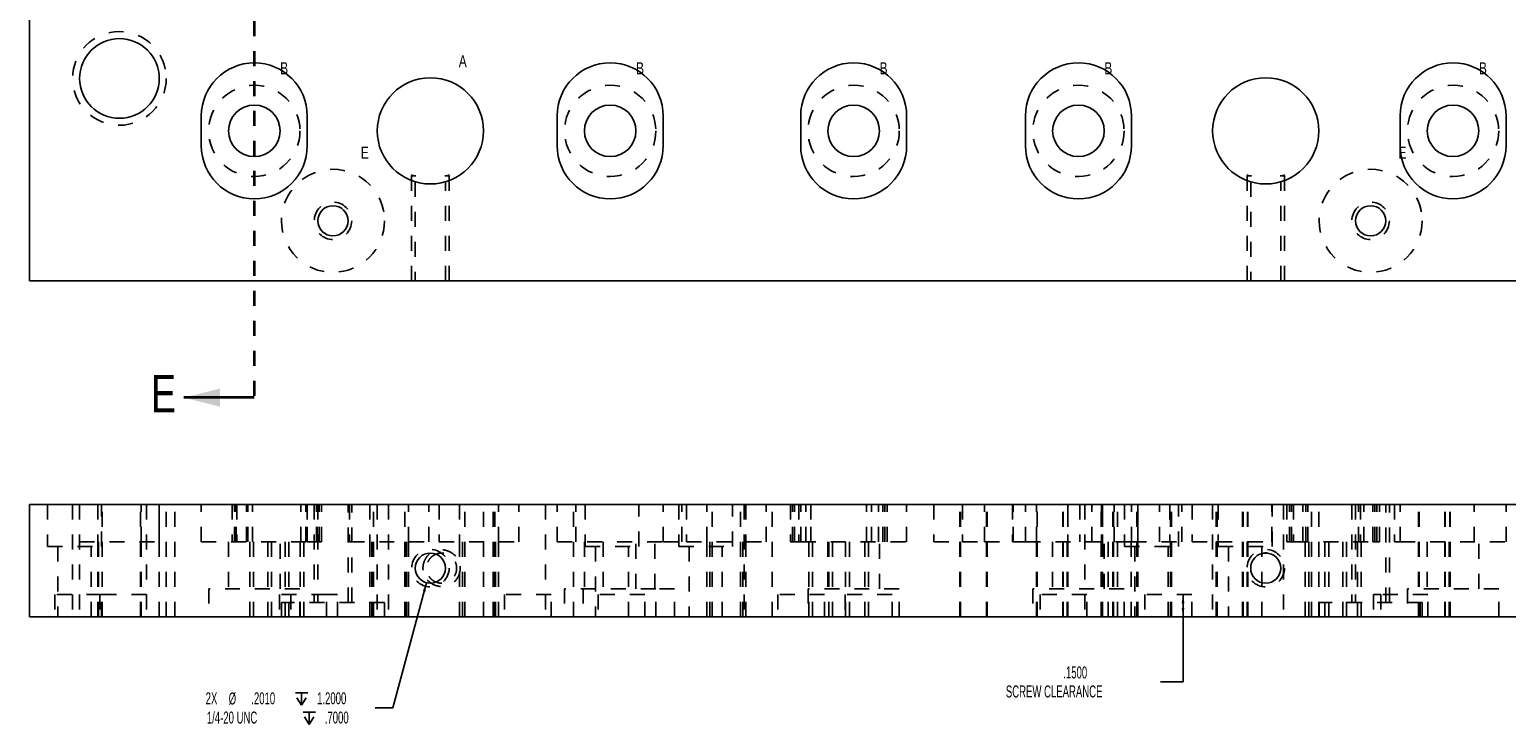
# Model space of a CAD drawing. Header units: inches. Extents: x 1880 to 2363, y -453 to -54.
# Tile 1002 of 1056: x 2223.32 to 2233.18, y -301.17 to -296.52. Entities that reach past the tile are written whole.
import ezdxf

# ---------------------------------------------------------------- set-up
doc = ezdxf.new("R2010")
doc.units = ezdxf.units.IN
doc.header["$LTSCALE"] = 0.5
doc.header["$MEASUREMENT"] = 0
doc.linetypes.add('HIDDEN', pattern=[0.225, 0.15, -0.075])
doc.linetypes.add('PHANTOM', pattern=[0.25, 0.125, -0.025, 0.025, -0.025, 0.025, -0.025])
for name, color, linetype in [('SID-M-D', 42, 'Continuous'), ('SID-M-H', 4, 'HIDDEN'), ('SID-M-S', 105, 'Continuous')]:
    doc.layers.add(name, color=color, linetype=linetype)
doc.styles.add('SLDTEXTSTYLE0', font='TXT', dxfattribs={"width": 0.595745})

# ---------------------------------------------------------------- blocks, each defined once
blk = doc.blocks.new('SW_SYMBOL_HOLE_DEPTH')
at = {"layer": 'SID-M-D', "color": 0}
for p, q in [((0, 34.4), (31.5, 34.4)), ((3.9, 21.9), (15.7, 3)), ((15.7, 34.4), (15.7, 3)), ((27.6, 21.9), (15.7, 3))]:
    blk.add_line(p, q, dxfattribs=at)

msp = doc.modelspace()

# ---------------------------------------------------------------- linework, layer by layer
at = {"color": 7, "linetype": 'PHANTOM', "lineweight": 35}
msp.add_line((2224.8197, -294.65913), (2224.8197, -298.97186), dxfattribs=at)
at = {"color": 7, "linetype": 'Continuous', "lineweight": 35}
msp.add_line((2224.8197, -298.97186), (2224.3497, -298.97186), dxfattribs=at)
msp.add_solid([(2224.3497, -298.97186), (2224.5897, -299.03186), (2224.5897, -298.91186)], dxfattribs=at)
at = {"layer": 'SID-M-D'}
for p, q in [((2225.96869, -300.20657), (2225.74473, -301.04242)), ((2231.01766, -300.43449), (2231.01766, -300.28449)), ((2231.01766, -300.86851), (2231.01766, -300.43449)), ((2230.86766, -300.86851), (2231.01766, -300.86851)), ((2225.74473, -301.04242), (2225.62598, -301.04242))]:
    msp.add_line(p, q, dxfattribs=at)
for points in [[(2225.96869, -300.20657), (2225.94425, -300.26214), (2225.96208, -300.26691)], [(2231.01766, -300.28449), (2231.00843, -300.34449), (2231.02689, -300.34449)], [(2231.01766, -300.43449), (2231.02689, -300.37449), (2231.00843, -300.37449)]]:
    msp.add_solid(points, dxfattribs=at)
at = {"layer": 'SID-M-H'}
for p, q in [((2225.87538, -297.48334), (2225.8697, -297.49186)), ((2225.8697, -297.49186), (2225.8697, -298.19186)), ((2225.8697, -297.49186), (2225.87159, -297.49186)), ((2225.87559, -297.48302), (2225.87538, -297.48334)), ((2225.8942, -297.53198), (2225.8942, -298.19186)), ((2226.09062, -297.49186), (2226.10305, -297.49186)), ((2226.0952, -298.19186), (2226.0952, -297.53194)), ((2226.11403, -297.48334), (2226.11381, -297.48302)), ((2226.1197, -297.49186), (2226.11403, -297.48334)), ((2226.1197, -298.19186), (2226.1197, -297.49186)), ((2231.45038, -297.48334), (2231.4447, -297.49186)), ((2231.4447, -297.49186), (2231.4447, -298.19186)), ((2231.4447, -297.49186), (2231.44659, -297.49186)), ((2231.45059, -297.48302), (2231.45038, -297.48334)), ((2231.4692, -297.53198), (2231.4692, -298.19186)), ((2231.66562, -297.49186), (2231.67805, -297.49186)), ((2231.6702, -298.19186), (2231.6702, -297.53194)), ((2231.68903, -297.48334), (2231.68881, -297.48302)), ((2231.6947, -297.49186), (2231.68903, -297.48334)), ((2231.6947, -298.19186), (2231.6947, -297.49186)), ((2223.4402, -299.68449), (2223.4402, -299.96449)), ((2223.6072, -299.68449), (2223.6072, -300.43449)), ((2223.65405, -299.68449), (2223.65405, -300.43449)), ((2223.6542, -299.68449), (2223.6542, -299.93449)), ((2223.7747, -299.68449), (2223.7747, -299.93449)), ((2223.7992, -299.96449), (2223.7992, -299.68449)), ((2223.8047, -300.43449), (2223.8047, -299.68449)), ((2223.8047, -300.43449), (2223.8047, -299.68449)), ((2224.0597, -300.43449), (2224.0597, -299.68449)), ((2224.0597, -300.43449), (2224.0597, -299.68449)), ((2224.0647, -299.93449), (2224.0647, -299.68449)), ((2224.10095, -299.68449), (2224.10095, -300.43449)), ((2224.1852, -299.93449), (2224.1852, -299.68449)), ((2224.18535, -300.43449), (2224.18535, -299.68449)), ((2224.2322, -300.43449), (2224.2322, -299.68449)), ((2224.28845, -300.43449), (2224.28845, -299.68449)), ((2224.4662, -299.93449), (2224.4662, -299.68449)), ((2224.6722, -299.68449), (2224.6722, -299.93449)), ((2224.68748, -299.93449), (2224.68748, -299.68449)), ((2224.68748, -299.93449), (2224.68748, -299.68449)), ((2224.6997, -299.93449), (2224.6997, -299.68449)), ((2224.7042, -299.68449), (2224.7042, -299.93449)), ((2224.76704, -299.93449), (2224.76704, -299.68449)), ((2224.77565, -299.93449), (2224.77565, -299.68449)), ((2224.8084, -299.93449), (2224.8084, -299.68449)), ((2225.13101, -299.93449), (2225.13101, -299.68449)), ((2225.16376, -299.93449), (2225.16376, -299.68449)), ((2225.17237, -299.68449), (2225.17237, -299.93449)), ((2225.1732, -299.93449), (2225.1732, -299.68449)), ((2225.2197, -299.68449), (2225.2197, -300.33799)), ((2225.2352, -299.93449), (2225.2352, -299.68449)), ((2225.2397, -299.93449), (2225.2397, -299.68449)), ((2225.2442, -299.68449), (2225.2442, -300.33799)), ((2225.25193, -299.93449), (2225.25193, -299.68449)), ((2225.25193, -299.93449), (2225.25193, -299.68449)), ((2225.2672, -299.93449), (2225.2672, -299.68449)), ((2225.4452, -300.33799), (2225.4452, -299.68449)), ((2225.4542, -299.68449), (2225.4542, -299.93449)), ((2225.4697, -300.33799), (2225.4697, -299.68449)), ((2225.5897, -299.68449), (2225.5897, -299.93449)), ((2225.6147, -300.43449), (2225.6147, -299.68449)), ((2225.64037, -299.68449), (2225.64037, -300.43449)), ((2225.71537, -299.68449), (2225.71537, -300.43449)), ((2225.8247, -300.43449), (2225.8247, -299.68449)), ((2225.8497, -299.93449), (2225.8497, -299.68449)), ((2225.9852, -299.93449), (2225.9852, -299.68449)), ((2226.0542, -299.68449), (2226.0542, -299.93449)), ((2226.1897, -299.68449), (2226.1897, -299.93449)), ((2226.2247, -300.43449), (2226.2247, -299.68449)), ((2226.34903, -300.43449), (2226.34903, -299.68449)), ((2226.4147, -300.43449), (2226.4147, -299.68449)), ((2226.42403, -300.43449), (2226.42403, -299.68449)), ((2226.4497, -299.93449), (2226.4497, -299.68449)), ((2226.5852, -299.93449), (2226.5852, -299.68449)), ((2226.76345, -299.68449), (2226.76345, -300.43449)), ((2226.8412, -299.93449), (2226.8412, -299.68449)), ((2226.95095, -300.43449), (2226.95095, -299.68449)), ((2226.9662, -299.93449), (2226.9662, -299.68449)), ((2227.0277, -299.68449), (2227.0277, -299.96449)), ((2227.3867, -299.96449), (2227.3867, -299.68449)), ((2227.5482, -299.93449), (2227.5482, -299.68449)), ((2227.6527, -299.68449), (2227.6527, -299.96449)), ((2227.6732, -299.93449), (2227.6732, -299.68449)), ((2227.7042, -299.68449), (2227.7042, -299.93449)), ((2227.8397, -299.93449), (2227.8397, -299.68449)), ((2227.8747, -300.43449), (2227.8747, -299.68449)), ((2228.0117, -299.96449), (2228.0117, -299.68449)), ((2228.0647, -300.43449), (2228.0647, -299.68449)), ((2228.08845, -299.68449), (2228.08845, -300.43449)), ((2228.0997, -299.68449), (2228.0997, -299.93449)), ((2228.2352, -299.93449), (2228.2352, -299.68449)), ((2228.27595, -300.43449), (2228.27595, -299.68449)), ((2228.3972, -299.68449), (2228.3972, -299.93449)), ((2228.41248, -299.93449), (2228.41248, -299.68449)), ((2228.41248, -299.93449), (2228.41248, -299.68449)), ((2228.4247, -299.93449), (2228.4247, -299.68449)), ((2228.4542, -299.68449), (2228.4542, -299.93449)), ((2228.4662, -299.93449), (2228.4662, -299.68449)), ((2228.50065, -299.93449), (2228.50065, -299.68449)), ((2228.50065, -299.93449), (2228.50065, -299.68449)), ((2228.5334, -299.93449), (2228.5334, -299.68449)), ((2228.5334, -299.93449), (2228.5334, -299.68449)), ((2228.53426, -299.68449), (2228.53426, -299.93449)), ((2228.90515, -299.93449), (2228.90515, -299.68449)), ((2228.90601, -299.93449), (2228.90601, -299.68449)), ((2228.90601, -299.93449), (2228.90601, -299.68449)), ((2228.93876, -299.93449), (2228.93876, -299.68449)), ((2228.93876, -299.93449), (2228.93876, -299.68449)), ((2228.9852, -299.93449), (2228.9852, -299.68449)), ((2229.0147, -299.93449), (2229.0147, -299.68449)), ((2229.02693, -299.93449), (2229.02693, -299.68449)), ((2229.02693, -299.93449), (2229.02693, -299.68449)), ((2229.0422, -299.93449), (2229.0422, -299.68449)), ((2229.1732, -299.93449), (2229.1732, -299.68449)), ((2229.3542, -299.68449), (2229.3542, -299.93449)), ((2229.5282, -300.43449), (2229.5282, -299.68449)), ((2229.5332, -300.43449), (2229.5332, -299.68449)), ((2229.5332, -300.43449), (2229.5332, -299.68449)), ((2229.54578, -299.68449), (2229.54578, -299.93449)), ((2229.69363, -299.93449), (2229.69363, -299.68449)), ((2229.7062, -300.43449), (2229.7062, -299.68449)), ((2229.7062, -300.43449), (2229.7062, -299.68449)), ((2229.7112, -300.43449), (2229.7112, -299.68449)), ((2229.8792, -299.68449), (2229.8792, -299.93449)), ((2229.8852, -299.93449), (2229.8852, -299.68449)), ((2229.9662, -299.93449), (2229.9662, -299.68449)), ((2230.0397, -299.93449), (2230.0397, -299.68449)), ((2230.0447, -300.43449), (2230.0447, -299.68449)), ((2230.2147, -300.43449), (2230.2147, -299.68449)), ((2230.21824, -300.43449), (2230.21824, -299.68449)), ((2230.24824, -300.43449), (2230.24824, -299.68449)), ((2230.2497, -299.68449), (2230.2497, -299.93449)), ((2230.3292, -299.68449), (2230.3292, -299.93449)), ((2230.36345, -299.68449), (2230.36345, -300.43449)), ((2230.4102, -299.93449), (2230.4102, -299.68449)), ((2230.4722, -300.43449), (2230.4722, -299.68449)), ((2230.47425, -299.68449), (2230.47425, -299.93449)), ((2230.4792, -299.68449), (2230.4792, -299.93449)), ((2230.4797, -300.43449), (2230.4797, -299.68449)), ((2230.5497, -300.43449), (2230.5497, -299.68449)), ((2230.55095, -300.43449), (2230.55095, -299.68449)), ((2230.5547, -300.43449), (2230.5547, -299.68449)), ((2230.55926, -299.93449), (2230.55926, -299.68449)), ((2230.5797, -300.43449), (2230.5797, -299.68449)), ((2230.6277, -299.68449), (2230.6277, -299.96449)), ((2230.6732, -299.93449), (2230.6732, -299.68449)), ((2230.7097, -300.43449), (2230.7097, -299.68449)), ((2230.71516, -299.93449), (2230.71516, -299.68449)), ((2230.7172, -300.43449), (2230.7172, -299.68449)), ((2230.8602, -299.93449), (2230.8602, -299.68449)), ((2230.93015, -299.68449), (2230.93015, -299.93449)), ((2230.9347, -300.43449), (2230.9347, -299.68449)), ((2230.9347, -300.43449), (2230.9347, -299.68449)), ((2230.9397, -300.43449), (2230.9397, -299.68449)), ((2230.9867, -299.96449), (2230.9867, -299.68449)), ((2231.0102, -299.93449), (2231.0102, -299.68449)), ((2231.0792, -299.68449), (2231.0792, -299.93449)), ((2231.21537, -299.68449), (2231.21537, -300.43449)), ((2231.2397, -300.43449), (2231.2397, -299.68449)), ((2231.2447, -300.43449), (2231.2447, -299.68449)), ((2231.2527, -299.68449), (2231.2527, -299.96449)), ((2231.4147, -300.43449), (2231.4147, -299.68449)), ((2231.41824, -300.43449), (2231.41824, -299.68449)), ((2231.44824, -300.43449), (2231.44824, -299.68449)), ((2231.4497, -300.43449), (2231.4497, -299.68449)), ((2231.6102, -299.93449), (2231.6102, -299.68449)), ((2231.6117, -299.96449), (2231.6117, -299.68449)), ((2231.68845, -299.68449), (2231.68845, -300.43449)), ((2231.7097, -299.68449), (2231.7097, -299.93449)), ((2231.72776, -299.93449), (2231.72776, -299.68449)), ((2231.72776, -299.93449), (2231.72776, -299.68449)), ((2231.7422, -299.93449), (2231.7422, -299.68449)), ((2231.7542, -299.68449), (2231.7542, -299.93449)), ((2231.81615, -299.93449), (2231.81615, -299.68449)), ((2231.81615, -299.93449), (2231.81615, -299.68449)), ((2231.83742, -299.93449), (2231.83742, -299.68449)), ((2231.8513, -299.93449), (2231.8513, -299.68449)), ((2231.87595, -300.43449), (2231.87595, -299.68449)), ((2231.92403, -300.43449), (2231.92403, -299.68449)), ((2232.1447, -299.68449), (2232.1447, -300.33799)), ((2232.1692, -299.68449), (2232.1692, -300.33799)), ((2232.18811, -299.93449), (2232.18811, -299.68449)), ((2232.20199, -299.68449), (2232.20199, -299.93449)), ((2232.22326, -299.93449), (2232.22326, -299.68449)), ((2232.22326, -299.93449), (2232.22326, -299.68449)), ((2232.2852, -299.93449), (2232.2852, -299.68449)), ((2232.2972, -299.93449), (2232.2972, -299.68449)), ((2232.31165, -299.93449), (2232.31165, -299.68449)), ((2232.31165, -299.93449), (2232.31165, -299.68449)), ((2232.3297, -299.93449), (2232.3297, -299.68449)), ((2232.3702, -300.33799), (2232.3702, -299.68449)), ((2232.3947, -300.33799), (2232.3947, -299.68449)), ((2232.4292, -299.68449), (2232.4292, -299.93449)), ((2232.4662, -299.93449), (2232.4662, -299.68449)), ((2232.5897, -300.43449), (2232.5897, -299.68449)), ((2232.5947, -300.43449), (2232.5947, -299.68449)), ((2232.7647, -300.43449), (2232.7647, -299.68449)), ((2232.76824, -300.43449), (2232.76824, -299.68449)), ((2232.79824, -300.43449), (2232.79824, -299.68449)), ((2232.7997, -300.43449), (2232.7997, -299.68449)), ((2232.9602, -299.93449), (2232.9602, -299.68449)), ((2233.1732, -299.93449), (2233.1732, -299.68449)), ((2223.4402, -299.96449), (2223.7992, -299.96449)), ((2223.5092, -299.96449), (2223.5092, -300.43449)), ((2223.6542, -299.93449), (2224.1852, -299.93449)), ((2223.7302, -300.43449), (2223.7302, -299.96449)), ((2223.7747, -300.43449), (2223.7747, -299.93449)), ((2223.7797, -300.43449), (2223.7797, -299.93449)), ((2223.7797, -300.43449), (2223.7797, -299.93449)), ((2224.0597, -300.43449), (2224.0597, -299.93449)), ((2224.0597, -300.43449), (2224.0597, -299.93449)), ((2224.0647, -300.43449), (2224.0647, -299.93449)), ((2224.4662, -299.93449), (2225.1732, -299.93449)), ((2224.6477, -299.93449), (2224.6477, -300.24649)), ((2224.7897, -300.43449), (2224.7897, -299.93449)), ((2224.8147, -300.43449), (2224.8147, -299.93449)), ((2224.8147, -300.43449), (2224.8147, -299.93449)), ((2224.9102, -300.43449), (2224.9102, -299.93449)), ((2224.9102, -300.43449), (2224.9102, -299.93449)), ((2224.9352, -300.43449), (2224.9352, -299.93449)), ((2224.9917, -300.24649), (2224.9917, -299.93449)), ((2225.0262, -300.43449), (2225.0262, -299.93449)), ((2225.0512, -300.43449), (2225.0512, -299.93449)), ((2225.0512, -300.43449), (2225.0512, -299.93449)), ((2225.1247, -300.43449), (2225.1247, -299.93449)), ((2225.1247, -300.43449), (2225.1247, -299.93449)), ((2225.1497, -300.43449), (2225.1497, -299.93449)), ((2225.1732, -299.93449), (2225.2672, -299.93449)), ((2225.4542, -299.93449), (2225.9852, -299.93449)), ((2225.5897, -300.43449), (2225.5897, -299.93449)), ((2225.6047, -300.43449), (2225.6047, -299.93449)), ((2225.8347, -300.43449), (2225.8347, -299.93449)), ((2225.8497, -300.43449), (2225.8497, -299.93449)), ((2226.0542, -299.93449), (2226.5852, -299.93449)), ((2226.1897, -300.43449), (2226.1897, -299.93449)), ((2226.2097, -300.43449), (2226.2097, -299.93449)), ((2226.4297, -300.43449), (2226.4297, -299.93449)), ((2226.4497, -300.43449), (2226.4497, -299.93449)), ((2226.8412, -299.93449), (2227.5482, -299.93449)), ((2227.0227, -299.93449), (2227.0227, -300.24649)), ((2227.0277, -299.96449), (2227.3867, -299.96449)), ((2227.0967, -299.96449), (2227.0967, -300.43449)), ((2227.1477, -299.93449), (2227.1477, -300.24649)), ((2227.3177, -300.43449), (2227.3177, -299.96449)), ((2227.3667, -300.24649), (2227.3667, -299.93449)), ((2227.4917, -300.24649), (2227.4917, -299.93449)), ((2227.5482, -299.93449), (2227.6732, -299.93449)), ((2227.6527, -299.96449), (2228.0117, -299.96449)), ((2227.7042, -299.93449), (2228.2352, -299.93449)), ((2227.7217, -299.96449), (2227.7217, -300.43449)), ((2227.8397, -300.43449), (2227.8397, -299.93449)), ((2227.8597, -300.43449), (2227.8597, -299.93449)), ((2227.9427, -300.43449), (2227.9427, -299.96449)), ((2228.0797, -300.43449), (2228.0797, -299.93449)), ((2228.0997, -300.43449), (2228.0997, -299.93449)), ((2228.3972, -299.93449), (2228.4662, -299.93449)), ((2228.4662, -299.93449), (2229.1732, -299.93449)), ((2228.5197, -300.43449), (2228.5197, -299.93449)), ((2228.5447, -300.43449), (2228.5447, -299.93449)), ((2228.5447, -300.43449), (2228.5447, -299.93449)), ((2228.6477, -299.93449), (2228.6477, -300.24649)), ((2228.6537, -300.43449), (2228.6537, -299.93449)), ((2228.6537, -300.43449), (2228.6537, -299.93449)), ((2228.6787, -300.43449), (2228.6787, -299.93449)), ((2228.7662, -300.43449), (2228.7662, -299.93449)), ((2228.7912, -300.43449), (2228.7912, -299.93449)), ((2228.7912, -300.43449), (2228.7912, -299.93449)), ((2228.8947, -300.43449), (2228.8947, -299.93449)), ((2228.8947, -300.43449), (2228.8947, -299.93449)), ((2228.9197, -300.43449), (2228.9197, -299.93449)), ((2228.9917, -300.24649), (2228.9917, -299.93449)), ((2229.3542, -299.93449), (2229.54578, -299.93449)), ((2229.54578, -299.93449), (2229.69363, -299.93449)), ((2229.69363, -299.93449), (2229.8792, -299.93449)), ((2229.8792, -299.93449), (2229.9662, -299.93449)), ((2229.9662, -299.93449), (2230.6732, -299.93449)), ((2230.0397, -300.43449), (2230.0397, -299.93449)), ((2230.0447, -300.43449), (2230.0447, -299.93449)), ((2230.1477, -299.93449), (2230.1477, -300.24649)), ((2230.2447, -300.43449), (2230.2447, -299.93449)), ((2230.2497, -300.43449), (2230.2497, -299.93449)), ((2230.4917, -300.24649), (2230.4917, -299.93449)), ((2230.5172, -300.43449), (2230.5172, -299.93449)), ((2230.6277, -299.96449), (2230.9867, -299.96449)), ((2230.6722, -300.43449), (2230.6722, -299.93449)), ((2230.6732, -299.93449), (2231.0102, -299.93449)), ((2230.6967, -299.96449), (2230.6967, -300.43449)), ((2230.9177, -300.43449), (2230.9177, -299.96449)), ((2231.0792, -299.93449), (2231.2397, -299.93449)), ((2231.2397, -299.93449), (2231.2447, -299.93449)), ((2231.2447, -300.43449), (2231.2447, -299.93449)), ((2231.2447, -299.93449), (2231.4447, -299.93449)), ((2231.2527, -299.96449), (2231.6117, -299.96449)), ((2231.3217, -299.96449), (2231.3217, -300.43449)), ((2231.4447, -300.43449), (2231.4447, -299.93449)), ((2231.4447, -299.93449), (2231.4497, -299.93449)), ((2231.4497, -299.93449), (2231.6102, -299.93449)), ((2231.5427, -300.43449), (2231.5427, -299.96449)), ((2231.7097, -299.93449), (2231.7542, -299.93449)), ((2231.7542, -299.93449), (2232.2852, -299.93449)), ((2231.8322, -300.43449), (2231.8322, -299.93449)), ((2231.8572, -300.43449), (2231.8572, -299.93449)), ((2231.8572, -300.43449), (2231.8572, -299.93449)), ((2231.9647, -300.43449), (2231.9647, -299.93449)), ((2231.9647, -300.43449), (2231.9647, -299.93449)), ((2231.9897, -300.43449), (2231.9897, -299.93449)), ((2232.0847, -300.43449), (2232.0847, -299.93449)), ((2232.1097, -300.43449), (2232.1097, -299.93449)), ((2232.1097, -300.43449), (2232.1097, -299.93449)), ((2232.1822, -300.43449), (2232.1822, -299.93449)), ((2232.1822, -300.43449), (2232.1822, -299.93449)), ((2232.2072, -300.43449), (2232.2072, -299.93449)), ((2232.2852, -299.93449), (2232.3297, -299.93449)), ((2232.4292, -299.93449), (2232.4662, -299.93449)), ((2232.4662, -299.93449), (2233.1732, -299.93449)), ((2232.5947, -300.43449), (2232.5947, -299.93449)), ((2232.6477, -299.93449), (2232.6477, -300.24649)), ((2232.7947, -300.43449), (2232.7947, -299.93449)), ((2232.9917, -300.24649), (2232.9917, -299.93449)), ((2223.80095, -300.28449), (2223.48845, -300.28449)), ((2223.48845, -300.28449), (2223.48845, -300.43449)), ((2223.78845, -300.28449), (2223.78845, -300.43449)), ((2224.10095, -300.28449), (2223.80095, -300.28449)), ((2223.80095, -300.43449), (2223.80095, -300.28449)), ((2225.1242, -300.24649), (2224.5152, -300.24649)), ((2224.5152, -300.24649), (2224.5152, -300.43449)), ((2225.30095, -300.28449), (2224.98845, -300.28449)), ((2224.98845, -300.28449), (2224.98845, -300.43449)), ((2225.06345, -300.28449), (2225.06345, -300.43449)), ((2225.1242, -300.43449), (2225.1242, -300.24649)), ((2225.37595, -300.28449), (2225.30095, -300.28449)), ((2225.30095, -300.43449), (2225.30095, -300.28449)), ((2225.37595, -300.43449), (2225.37595, -300.28449)), ((2226.80095, -300.28449), (2226.48845, -300.28449)), ((2226.48845, -300.28449), (2226.48845, -300.43449)), ((2226.80095, -300.43449), (2226.80095, -300.28449)), ((2227.4992, -300.24649), (2226.8902, -300.24649)), ((2226.8902, -300.24649), (2226.8902, -300.43449)), ((2227.0152, -300.24649), (2227.0152, -300.43449)), ((2227.42595, -300.28449), (2227.11345, -300.28449)), ((2227.11345, -300.28449), (2227.11345, -300.43449)), ((2227.42595, -300.43449), (2227.42595, -300.28449)), ((2227.6242, -300.24649), (2227.4992, -300.24649)), ((2227.4992, -300.43449), (2227.4992, -300.24649)), ((2227.6242, -300.43449), (2227.6242, -300.24649)), ((2228.62595, -300.28449), (2228.31345, -300.28449)), ((2228.31345, -300.28449), (2228.31345, -300.43449)), ((2229.1242, -300.24649), (2228.5152, -300.24649)), ((2228.5152, -300.24649), (2228.5152, -300.43449)), ((2228.62595, -300.43449), (2228.62595, -300.28449)), ((2229.07595, -300.28449), (2228.76345, -300.28449)), ((2228.76345, -300.28449), (2228.76345, -300.43449)), ((2229.07595, -300.43449), (2229.07595, -300.28449)), ((2229.1242, -300.43449), (2229.1242, -300.24649)), ((2230.6242, -300.24649), (2230.0152, -300.24649)), ((2230.0152, -300.24649), (2230.0152, -300.43449)), ((2230.37595, -300.28449), (2230.06345, -300.28449)), ((2230.06345, -300.28449), (2230.06345, -300.43449)), ((2230.37595, -300.43449), (2230.37595, -300.28449)), ((2230.6242, -300.43449), (2230.6242, -300.24649)), ((2231.07595, -300.28449), (2230.76345, -300.28449)), ((2230.76345, -300.28449), (2230.76345, -300.43449)), ((2231.07595, -300.43449), (2231.07595, -300.28449)), ((2232.33845, -300.28449), (2232.28845, -300.28449)), ((2232.28845, -300.28449), (2232.28845, -300.43449)), ((2232.65095, -300.28449), (2232.33845, -300.28449)), ((2232.33845, -300.28449), (2232.33845, -300.43449)), ((2233.1242, -300.24649), (2232.5152, -300.24649)), ((2232.5152, -300.24649), (2232.5152, -300.43449)), ((2232.60095, -300.43449), (2232.60095, -300.28449)), ((2232.65095, -300.43449), (2232.65095, -300.28449)), ((2233.1242, -300.43449), (2233.1242, -300.24649)), ((2225.68845, -300.33799), (2225.00095, -300.33799)), ((2225.00095, -300.33799), (2225.00095, -300.43449)), ((2225.68845, -300.43449), (2225.68845, -300.33799)), ((2232.61345, -300.33799), (2231.92595, -300.33799)), ((2231.92595, -300.33799), (2231.92595, -300.43449)), ((2232.61345, -300.43449), (2232.61345, -300.33799))]:
    msp.add_line(p, q, dxfattribs=at)
for centre, radius in [((2223.9197, -296.84186), 0.3125), ((2224.8197, -297.19186), 0.3045), ((2227.1947, -297.19186), 0.3045), ((2228.8197, -297.19186), 0.3045), ((2230.3197, -297.19186), 0.3045), ((2232.8197, -297.19186), 0.3045), ((2225.3447, -297.79186), 0.34375), ((2232.2697, -297.79186), 0.34375), ((2225.3447, -297.79186), 0.125), ((2232.2697, -297.79186), 0.125), ((2225.9947, -300.10949), 0.125), ((2231.5697, -300.10949), 0.125)]:
    msp.add_circle(centre, radius, dxfattribs=at)
for points, knots in [([(2225.87158, -297.49186), (2225.8772, -297.49186), (2225.88636, -297.49186), (2225.89879, -297.49186), (2225.89443, -297.49186), (2225.89879, -297.49186)], [0, 0, 0, 0, 0.3333737, 0.6666868, 1, 1, 1, 1]), ([(2226.10305, -297.49186), (2226.11221, -297.49186), (2226.11782, -297.49186), (2226.1197, -297.49186), (2226.11933, -297.49186), (2226.1197, -297.49186)], [0, 0, 0, 0, 0.33334368, 0.66667184, 1, 1, 1, 1]), ([(2231.44659, -297.49186), (2231.4522, -297.49186), (2231.46136, -297.49186), (2231.47379, -297.49186), (2231.46943, -297.49186), (2231.47379, -297.49186)], [0, 0, 0, 0, 0.3333344, 0.6666672, 1, 1, 1, 1]), ([(2231.67805, -297.49186), (2231.68721, -297.49186), (2231.69282, -297.49186), (2231.6947, -297.49186), (2231.69433, -297.49186), (2231.6947, -297.49186)], [0, 0, 0, 0, 0.3333606, 0.6666803, 1, 1, 1, 1]), ([(2225.97378, -300.02934), (2225.96136, -300.04716), (2225.9522, -300.06686), (2225.94659, -300.08785), (2225.9447, -300.10949), (2225.94659, -300.13114), (2225.9522, -300.15213), (2225.96136, -300.17183), (2225.97379, -300.18965), (2225.96942, -300.18385), (2225.97379, -300.18965)], [0, 0, 0, 0, 0.124975, 0.2499786, 0.3749822, 0.4999857, 0.6249893, 0.7499929, 0.8749964, 1, 1, 1, 1]), ([(2226.05233, -300.01051), (2226.0589, -300.00935), (2226.06548, -300.00887), (2226.07864, -300.00917), (2226.0853, -300.00999), (2226.09819, -300.01289), (2226.10441, -300.01495), (2226.11645, -300.02028), (2226.12224, -300.02357), (2226.13825, -300.03484), (2226.14749, -300.04454), (2226.158, -300.06105), (2226.16101, -300.06699), (2226.16578, -300.07927), (2226.16754, -300.08558), (2226.16982, -300.09856), (2226.17033, -300.10527), (2226.17002, -300.11845), (2226.16922, -300.12498), (2226.16632, -300.13793), (2226.16424, -300.14423), (2226.15893, -300.1562), (2226.15566, -300.16197), (2226.1481, -300.17272), (2226.14385, -300.17765), (2226.1344, -300.18668), (2226.12916, -300.19079), (2226.11813, -300.1978), (2226.1123, -300.20076), (2226.09999, -300.20555), (2226.09357, -300.20734), (2226.08064, -300.20961), (2226.07402, -300.21012), (2226.06071, -300.20981), (2226.05418, -300.209), (2226.04134, -300.20613), (2226.03497, -300.20403), (2226.02296, -300.1987), (2226.01727, -300.19548), (2226.00652, -300.18792), (2226.00151, -300.1836), (2225.99251, -300.17418), (2225.98846, -300.16902), (2225.98137, -300.15788), (2225.97842, -300.15204), (2225.97367, -300.13983), (2225.97186, -300.13339), (2225.96958, -300.12037), (2225.96908, -300.11382), (2225.96938, -300.10061), (2225.9702, -300.09394), (2225.97451, -300.07468), (2225.97998, -300.06237), (2225.99124, -300.04635), (2225.99557, -300.04132), (2226.00505, -300.03227), (2226.01018, -300.02825), (2226.02123, -300.02122), (2226.02718, -300.0182), (2226.03943, -300.01344), (2226.04576, -300.01166), (2226.05233, -300.01051)], [0, 0, 0, 0, 0.03125, 0.03125, 0.0625, 0.0625, 0.09375, 0.09375, 0.125, 0.125, 0.1875, 0.1875, 0.21875, 0.21875, 0.25, 0.25, 0.28125, 0.28125, 0.3125, 0.3125, 0.34375, 0.34375, 0.375, 0.375, 0.40625, 0.40625, 0.4375, 0.4375, 0.46875, 0.46875, 0.5, 0.5, 0.53125, 0.53125, 0.5625, 0.5625, 0.59375, 0.59375, 0.625, 0.625, 0.65625, 0.65625, 0.6875, 0.6875, 0.71875, 0.71875, 0.75, 0.75, 0.78125, 0.78125, 0.8125, 0.8125, 0.875, 0.875, 0.90625, 0.90625, 0.9375, 0.9375, 0.96875, 0.96875, 1, 1, 1, 1]), ([(2226.16562, -300.02934), (2226.13362, -300.00207), (2226.09386, -299.98685), (2226.05288, -299.98563), (2226.0156, -299.99681), (2225.9831, -300.01936), (2225.97379, -300.02934), (2225.97682, -300.02595), (2225.97379, -300.02934)], [0, 0, 0, 0, 0.1947378, 0.3897913, 0.5760298, 0.7538325, 0.9366822, 1, 1, 1, 1]), ([(2226.16562, -300.18965), (2226.17805, -300.17183), (2226.18721, -300.15213), (2226.19282, -300.13114), (2226.1947, -300.10949), (2226.19282, -300.08785), (2226.18721, -300.06686), (2226.17805, -300.04716), (2226.16562, -300.02934), (2226.16999, -300.03514), (2226.16562, -300.02934)], [0, 0, 0, 0, 0.1250044, 0.2500038, 0.3750031, 0.5000025, 0.6250019, 0.7500013, 0.8750006, 1, 1, 1, 1]), ([(2231.53783, -300.01546), (2231.54259, -300.01364), (2231.55745, -300.00796), (2231.57641, -300.00709), (2231.5883, -300.01121), (2231.58993, -300.01177)], [0, 0, 0, 0, 0.2888003, 0.9022622, 1, 1, 1, 1]), ([(2225.97378, -300.18965), (2226.00579, -300.21692), (2226.04555, -300.23214), (2226.08653, -300.23336), (2226.1238, -300.22218), (2226.15631, -300.19963), (2226.16562, -300.18965), (2226.16259, -300.19304), (2226.16562, -300.18965)], [0, 0, 0, 0, 0.1947657, 0.3898125, 0.5760445, 0.753841, 0.9366844, 1, 1, 1, 1])]:
    msp.add_open_spline(points, degree=3, knots=knots, dxfattribs=at)
at = {"layer": 'SID-M-S'}
for p, q in [((2223.3197, -291.69186), (2223.3197, -298.19186)), ((2224.4662, -297.09186), (2224.4662, -297.29186)), ((2225.1732, -297.29186), (2225.1732, -297.09186)), ((2226.8412, -297.09186), (2226.8412, -297.29186)), ((2227.5482, -297.29186), (2227.5482, -297.09186)), ((2228.4662, -297.09186), (2228.4662, -297.29186)), ((2229.1732, -297.29186), (2229.1732, -297.09186)), ((2229.9662, -297.09186), (2229.9662, -297.29186)), ((2230.6732, -297.29186), (2230.6732, -297.09186)), ((2232.4662, -297.09186), (2232.4662, -297.29186)), ((2233.1732, -297.29186), (2233.1732, -297.09186)), ((2223.3197, -298.19186), (2234.3197, -298.19186)), ((2223.3197, -299.68449), (2234.3197, -299.68449)), ((2223.3197, -299.68449), (2223.3197, -300.43449)), ((2223.3197, -300.43449), (2234.3197, -300.43449))]:
    msp.add_line(p, q, dxfattribs=at)
for centre, radius in [((2223.9197, -296.84186), 0.26565), ((2225.9947, -297.19186), 0.35433), ((2231.5697, -297.19186), 0.35433), ((2224.8197, -297.19186), 0.172), ((2227.1947, -297.19186), 0.172), ((2228.8197, -297.19186), 0.172), ((2230.3197, -297.19186), 0.172), ((2232.8197, -297.19186), 0.172), ((2225.3447, -297.79186), 0.1005), ((2232.2697, -297.79186), 0.1005), ((2225.9947, -300.10949), 0.1005), ((2231.5697, -300.10949), 0.1005)]:
    msp.add_circle(centre, radius, dxfattribs=at)
for centre, start, end in [((2224.8197, -297.09186), 0, 180), ((2227.1947, -297.09186), 0, 180), ((2228.8197, -297.09186), 0, 180), ((2230.3197, -297.09186), 0, 180), ((2232.8197, -297.09186), 0, 180), ((2224.8197, -297.29186), 180, 0), ((2227.1947, -297.29186), 180, 0), ((2228.8197, -297.29186), 180, 0), ((2230.3197, -297.29186), 180, 0), ((2232.8197, -297.29186), 180, 0)]:
    msp.add_arc(centre, 0.3535, start, end, dxfattribs=at)

# ---------------------------------------------------------------- block references
at = {"layer": 'SID-M-D', "xscale": 0.0025955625, "yscale": 0.0025955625, "zscale": 0.0025955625}
for p in [(2225.09451, -301.03133), (2225.14568, -301.15955)]:
    msp.add_blockref('SW_SYMBOL_HOLE_DEPTH', p, dxfattribs=at)

# ---------------------------------------------------------------- texts
at = {"color": 7, "style": 'SLDTEXTSTYLE0', "width": 0.75}
msp.add_text('E', height=0.25, dxfattribs=at).set_placement((2224.1305, -299.07069))
at = {"layer": 'SID-M-D', "style": 'SLDTEXTSTYLE0', "width": 0.75}
for s, p in [('B', (2224.99225, -296.81403)), ('A', (2226.1843, -296.7672)), ('B', (2227.36725, -296.81403)), ('B', (2228.99225, -296.81403)), ('B', (2230.49225, -296.81403)), ('B', (2232.99225, -296.81403)), ('E', (2225.53068, -297.37714)), ('E', (2232.45568, -297.37714))]:
    msp.add_text(s, height=0.08, dxfattribs=at).set_placement(p)
at = {"layer": 'SID-M-D', "char_height": 0.08, "attachment_point": 1, "style": 'SLDTEXTSTYLE0'}
for s, insert in [('.1500', (2230.21855, -300.76539)), ('SCREW CLEARANCE', (2229.83544, -300.89239)), ('2X', (2224.49508, -300.93808)), ('%%c', (2224.64875, -300.9393)), ('.2010', (2224.7994, -300.93808)), ('1.2000', (2225.23881, -300.93808)), ('1/4-20 UNC', (2224.50302, -301.0663)), ('.7000', (2225.28998, -301.0663))]:
    msp.add_mtext(s, dxfattribs=dict(at, insert=insert))

doc.saveas('drawing.dxf')
